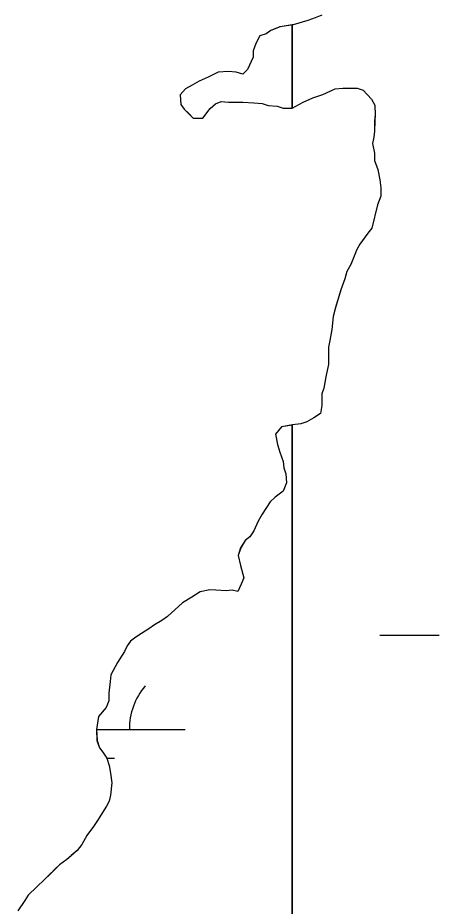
# Model space of a CAD drawing. Extents: x 3177185 to 3215018, y 812988 to 838321.
# Drawn here: x 3206982.8 to 3207209.4, y 835704.6 to 836182.1 of the extents above; entities that cross this region are included whole.
import ezdxf

# ---------------------------------------------------------------- set-up
doc = ezdxf.new("R2010")
doc.units = 0
for name, color, linetype in [('V-SITE-VEGE', 7, 'Continuous'), ('V-TOPO-SHOR', 7, 'Continuous'), ('V-WETL-SWMP', 7, 'Continuous')]:
    doc.layers.add(name, color=color, linetype=linetype)

msp = doc.modelspace()

# ---------------------------------------------------------------- linework, layer by layer
at = {"layer": 'V-SITE-VEGE'}
for p, q in [((3207138.87, 836180.7), (3207130.82, 836178.28)), ((3207142.73, 836182.08), (3207138.87, 836180.7)), ((3207130.82, 836178.28), (3207130.3, 836178.2)), ((3207130.3, 836178.2), (3207130.3, 836133.52)), ((3207146.79, 836140.81), (3207153.45, 836143.94)), ((3207153.45, 836143.94), (3207157.64, 836144.27)), ((3207157.64, 836144.27), (3207165.34, 836144.25)), ((3207165.34, 836144.25), (3207168.48, 836143.19)), ((3207168.48, 836143.19), (3207173.01, 836138.28)), ((3207130.34, 836133.52), (3207136.29, 836136.65)), ((3207136.29, 836136.65), (3207141.54, 836139.08)), ((3207141.54, 836139.08), (3207146.79, 836140.81)), ((3207173.01, 836138.28), (3207174.75, 836135.13)), ((3207130.3, 836133.52), (3207130.34, 836133.52)), ((3207174.75, 836135.13), (3207175.08, 836129.88)), ((3207175.08, 836129.88), (3207174.73, 836126.74)), ((3207174.73, 836126.74), (3207174.7, 836121.14)), ((3207174.35, 836117.99), (3207173.64, 836114.5)), ((3207174.7, 836121.14), (3207174.35, 836117.99)), ((3207173.64, 836114.5), (3207174.67, 836109.25)), ((3207174.67, 836109.25), (3207174.66, 836105.4)), ((3207174.66, 836105.4), (3207176.39, 836100.51)), ((3207176.39, 836100.51), (3207177.42, 836094.91)), ((3207177.42, 836094.91), (3207178.11, 836090.71)), ((3207178.11, 836090.71), (3207178.1, 836086.16)), ((3207178.1, 836086.16), (3207176.33, 836081.62)), ((3207176.33, 836081.62), (3207173.15, 836069.04)), ((3207171.04, 836066.25), (3207166.83, 836060.32)), ((3207173.15, 836069.04), (3207171.04, 836066.25)), ((3207166.83, 836060.32), (3207165.07, 836057.53)), ((3207165.07, 836057.53), (3207161.9, 836049.49)), ((3207161.9, 836049.49), (3207159.79, 836045.66)), ((3207158.73, 836041.81), (3207156.61, 836035.87)), ((3207159.79, 836045.66), (3207158.73, 836041.81)), ((3207156.61, 836035.87), (3207153.43, 836025.74)), ((3207153.43, 836025.74), (3207152.37, 836021.55)), ((3207152.37, 836021.55), (3207151.65, 836014.56)), ((3207151.65, 836014.56), (3207150.58, 836008.62)), ((3207150.58, 836008.62), (3207149.87, 836005.12)), ((3207149.87, 836005.12), (3207149.86, 836001.98)), ((3207149.86, 836001.98), (3207149.84, 835995.68)), ((3207149.84, 835995.68), (3207149.13, 835992.54)), ((3207148.42, 835989.05), (3207147.35, 835983.1)), ((3207149.13, 835992.54), (3207148.42, 835989.05)), ((3207146.29, 835979.96), (3207146.27, 835973.66)), ((3207147.35, 835983.1), (3207146.29, 835979.96)), ((3207145.56, 835969.47), (3207142.06, 835967.04)), ((3207146.27, 835973.66), (3207145.56, 835969.47)), ((3207138.21, 835964.95), (3207135.06, 835963.91)), ((3207142.06, 835967.04), (3207138.21, 835964.95)), ((3207130.51, 835963.22), (3207130.3, 835963.19)), ((3207130.3, 835963.19), (3207130.3, 831528.19)), ((3207135.06, 835963.91), (3207130.51, 835963.22))]:
    msp.add_line(p, q, dxfattribs=at)
msp.add_lwpolyline([(3207130.3, 836133.52), (3207130.3, 836178.2), (3207123.83, 836177.25), (3207118.93, 836175.17), (3207116.47, 836173.42), (3207112.97, 836172.39), (3207110.86, 836168.2), (3207109.45, 836164.35), (3207109.44, 836160.86), (3207106.27, 836154.22), (3207103.82, 836151.79), (3207100.32, 836152.84), (3207096.13, 836153.21), (3207090.53, 836152.87), (3207085.28, 836150.09), (3207080.38, 836148.01), (3207076.52, 836145.92), (3207073.02, 836143.84), (3207070.21, 836140.7), (3207070.55, 836135.45), (3207072.29, 836133), (3207077.17, 836128.09), (3207082.41, 836128.07), (3207086.28, 836133.31), (3207089.08, 836135.74), (3207092.23, 836137.14), (3207096.08, 836136.77), (3207103.77, 836136.75), (3207109.71, 836136.38), (3207114.26, 836136.02), (3207117.4, 836134.96), (3207122.3, 836134.59), (3207125.44, 836133.53)], close=True, dxfattribs=at)
msp.add_lwpolyline([(3207130.3, 831528.19), (3207130.3, 835963.19), (3207124.56, 835962.19), (3207121.4, 835958.35), (3207122.43, 835952.76), (3207123.81, 835948.56), (3207125.55, 835943.66), (3207125.89, 835940.16), (3207126.93, 835937.01), (3207127.26, 835932.11), (3207125.5, 835927.57), (3207121.29, 835924.44), (3207118.49, 835922), (3207114.27, 835915.37), (3207112.16, 835911.53), (3207109.7, 835906.29), (3207107.59, 835903.15), (3207105.14, 835901.06), (3207102.68, 835897.22), (3207101.27, 835893.03), (3207102.65, 835887.78), (3207104.38, 835881.13), (3207102.96, 835877.64), (3207101.21, 835873.8), (3207098.06, 835874.51), (3207094.91, 835874.17), (3207089.32, 835874.53), (3207086.17, 835874.54), (3207080.92, 835873.51), (3207076.37, 835870.72), (3207071.46, 835867.59), (3207063.4, 835860.28), (3207060.24, 835858.19), (3207056.39, 835855.75), (3207053.23, 835853.66), (3207049.38, 835851.23), (3207046.23, 835849.14), (3207043.42, 835847.05), (3207041.67, 835844.61), (3207040.26, 835841.47), (3207036.39, 835835.53), (3207032.88, 835828.9), (3207032.52, 835825.4), (3207031.8, 835819.11), (3207031.78, 835814.92), (3207030.38, 835811.42), (3207026.17, 835806.54), (3207025.09, 835799.55), (3207025.43, 835793.61), (3207026.81, 835789.76), (3207028.55, 835787.3), (3207030.64, 835784.15), (3207032.03, 835780.3), (3207032.71, 835776.09), (3207033.4, 835770.85), (3207032.68, 835764.21), (3207031.97, 835761.06), (3207030.56, 835758.27), (3207025.64, 835750.59), (3207023.53, 835747.45), (3207020.02, 835742.57), (3207017.21, 835737.68), (3207014.75, 835734.54), (3207011.6, 835731.75), (3207009.14, 835729.66), (3207005.29, 835726.88), (3207002.83, 835724.44), (3207000.38, 835722), (3206997.22, 835718.86), (3206993.01, 835715.03), (3206988.45, 835710.5), (3206986.69, 835707.71), (3206982.83, 835702.12)], dxfattribs=at)
at = {"layer": 'V-TOPO-SHOR'}
for points in [[(3207146.23, 836183.47), (3207142.73, 836182.08), (3207138.87, 836180.7), (3207130.82, 836178.28), (3207123.83, 836177.25), (3207118.93, 836175.17), (3207116.47, 836173.43), (3207112.97, 836172.39), (3207110.86, 836168.2), (3207109.45, 836164.35), (3207109.44, 836160.86), (3207106.27, 836154.22), (3207103.82, 836151.79), (3207100.32, 836152.84), (3207096.13, 836153.21), (3207090.53, 836152.87), (3207085.28, 836150.09), (3207080.38, 836148.01), (3207076.52, 836145.92), (3207073.02, 836143.84), (3207070.21, 836140.7), (3207070.55, 836135.45), (3207072.29, 836133), (3207074.73, 836130.55), (3207077.17, 836128.09), (3207082.41, 836128.07), (3207086.28, 836133.31), (3207089.08, 836135.74), (3207092.23, 836137.13), (3207096.08, 836136.77), (3207099.57, 836136.76), (3207103.77, 836136.75), (3207109.71, 836136.38), (3207114.26, 836136.02), (3207117.4, 836134.96), (3207122.3, 836134.59), (3207125.44, 836133.53), (3207130.34, 836133.52), (3207136.29, 836136.65), (3207141.54, 836139.08), (3207146.79, 836140.81), (3207153.45, 836143.94), (3207157.64, 836144.27), (3207160.79, 836144.26), (3207165.34, 836144.25), (3207168.48, 836143.19), (3207173.01, 836138.28), (3207174.75, 836135.13), (3207175.08, 836129.88), (3207174.73, 836126.74), (3207174.71, 836121.14), (3207174.35, 836117.99), (3207173.64, 836114.5), (3207174.67, 836109.25), (3207174.66, 836105.41), (3207176.39, 836100.51), (3207177.42, 836094.91), (3207178.11, 836090.71), (3207178.1, 836086.16), (3207176.33, 836081.62), (3207173.15, 836069.04), (3207171.04, 836066.25), (3207166.83, 836060.32), (3207165.07, 836057.53), (3207161.9, 836049.49), (3207159.79, 836045.66), (3207158.73, 836041.81), (3207156.61, 836035.87), (3207153.43, 836025.74), (3207152.37, 836021.55), (3207151.65, 836014.56), (3207150.58, 836008.62), (3207149.87, 836005.12), (3207149.86, 836001.98), (3207149.84, 835995.68), (3207149.13, 835992.54), (3207148.42, 835989.04), (3207147.35, 835983.1), (3207146.29, 835979.96), (3207146.28, 835976.81), (3207146.27, 835973.66), (3207145.56, 835969.47), (3207142.06, 835967.04), (3207138.21, 835964.95), (3207135.06, 835963.91), (3207130.51, 835963.22), (3207124.56, 835962.19), (3207121.4, 835958.35), (3207122.43, 835952.76), (3207123.81, 835948.56), (3207125.55, 835943.66), (3207125.89, 835940.16)], [(3207125.89, 835940.16), (3207126.93, 835937.01), (3207127.26, 835932.11), (3207125.5, 835927.57), (3207121.29, 835924.44), (3207118.49, 835922), (3207114.27, 835915.37), (3207112.16, 835911.53), (3207109.7, 835906.29), (3207107.59, 835903.15), (3207105.14, 835901.06), (3207102.68, 835897.22), (3207101.27, 835893.03), (3207102.65, 835887.78), (3207104.38, 835881.13), (3207102.96, 835877.64), (3207101.21, 835873.8), (3207098.06, 835874.51), (3207094.91, 835874.17), (3207089.32, 835874.53), (3207086.17, 835874.54), (3207080.92, 835873.51), (3207076.37, 835870.72), (3207071.46, 835867.59), (3207063.4, 835860.28), (3207060.24, 835858.19), (3207056.39, 835855.75), (3207053.23, 835853.66), (3207049.38, 835851.23), (3207046.23, 835849.14), (3207043.42, 835847.05), (3207041.67, 835844.61), (3207040.26, 835841.47), (3207036.39, 835835.53), (3207032.88, 835828.9), (3207032.52, 835825.4), (3207031.8, 835819.11), (3207031.78, 835814.92), (3207030.38, 835811.42), (3207026.17, 835806.54), (3207025.09, 835799.55), (3207025.43, 835793.61), (3207026.81, 835789.75), (3207028.55, 835787.3), (3207030.64, 835784.15), (3207032.03, 835780.3), (3207032.71, 835776.1), (3207033.4, 835770.85), (3207032.68, 835764.21), (3207031.97, 835761.06), (3207030.56, 835758.27), (3207025.64, 835750.59), (3207023.53, 835747.45), (3207020.02, 835742.57), (3207017.21, 835737.68), (3207014.75, 835734.54), (3207011.6, 835731.75), (3207009.14, 835729.66), (3207005.29, 835726.88), (3207002.83, 835724.44), (3207000.37, 835722), (3206997.22, 835718.86), (3206993.01, 835715.03), (3206988.45, 835710.5), (3206986.69, 835707.71), (3206982.83, 835702.12)]]:
    msp.add_lwpolyline(points, dxfattribs=at)
at = {"layer": 'V-WETL-SWMP'}
for p, q in [((3207138.87, 836180.7), (3207130.82, 836178.28)), ((3207142.72, 836182.09), (3207138.87, 836180.7)), ((3207118.92, 836175.17), (3207116.47, 836173.43)), ((3207123.82, 836177.25), (3207118.92, 836175.17)), ((3207130.82, 836178.28), (3207123.82, 836177.25)), ((3207112.97, 836172.39), (3207110.86, 836168.2)), ((3207116.47, 836173.43), (3207112.97, 836172.39)), ((3207110.86, 836168.2), (3207109.45, 836164.36)), ((3207109.44, 836160.86), (3207106.27, 836154.23)), ((3207109.45, 836164.36), (3207109.44, 836160.86)), ((3207090.53, 836152.88), (3207085.27, 836150.1)), ((3207096.12, 836153.21), (3207090.53, 836152.88)), ((3207100.32, 836152.85), (3207096.12, 836153.21)), ((3207103.81, 836151.79), (3207100.32, 836152.85)), ((3207106.27, 836154.23), (3207103.81, 836151.79)), ((3207080.37, 836148.01), (3207076.52, 836145.93)), ((3207085.27, 836150.1), (3207080.37, 836148.01)), ((3207073.02, 836143.84), (3207070.21, 836140.7)), ((3207076.52, 836145.93), (3207073.02, 836143.84)), ((3207146.79, 836140.81), (3207153.44, 836143.94)), ((3207153.44, 836143.94), (3207157.64, 836144.28)), ((3207157.64, 836144.28), (3207165.33, 836144.25)), ((3207165.33, 836144.25), (3207168.48, 836143.19)), ((3207168.48, 836143.19), (3207173.01, 836138.28)), ((3207070.21, 836140.7), (3207070.54, 836135.45)), ((3207089.08, 836135.75), (3207092.23, 836137.14)), ((3207092.23, 836137.14), (3207096.07, 836136.77)), ((3207096.07, 836136.77), (3207103.77, 836136.75)), ((3207103.77, 836136.75), (3207109.71, 836136.38)), ((3207130.33, 836133.52), (3207136.29, 836136.65)), ((3207136.29, 836136.65), (3207141.54, 836139.08)), ((3207141.54, 836139.08), (3207146.79, 836140.81)), ((3207173.01, 836138.28), (3207174.75, 836135.13)), ((3207070.54, 836135.45), (3207072.28, 836133)), ((3207072.28, 836133), (3207077.16, 836128.09)), ((3207082.41, 836128.07), (3207086.27, 836133.31)), ((3207086.27, 836133.31), (3207089.08, 836135.75)), ((3207109.71, 836136.38), (3207114.25, 836136.02)), ((3207114.25, 836136.02), (3207117.4, 836134.96)), ((3207117.4, 836134.96), (3207122.29, 836134.59)), ((3207122.29, 836134.59), (3207125.44, 836133.54)), ((3207125.44, 836133.54), (3207130.33, 836133.52)), ((3207174.75, 836135.13), (3207175.08, 836129.88)), ((3207077.16, 836128.09), (3207082.41, 836128.07)), ((3207175.08, 836129.88), (3207174.72, 836126.74)), ((3207174.72, 836126.74), (3207174.7, 836121.14)), ((3207174.34, 836118), (3207173.63, 836114.5)), ((3207174.7, 836121.14), (3207174.34, 836118)), ((3207173.63, 836114.5), (3207174.67, 836109.25)), ((3207174.67, 836109.25), (3207174.65, 836105.41)), ((3207174.65, 836105.41), (3207176.39, 836100.51)), ((3207176.39, 836100.51), (3207177.42, 836094.91)), ((3207177.42, 836094.91), (3207178.11, 836090.71)), ((3207178.11, 836090.71), (3207178.09, 836086.17)), ((3207178.09, 836086.17), (3207176.33, 836081.62)), ((3207176.33, 836081.62), (3207173.14, 836069.05)), ((3207171.04, 836066.26), (3207166.82, 836060.32)), ((3207173.14, 836069.05), (3207171.04, 836066.26)), ((3207166.82, 836060.32), (3207165.06, 836057.53)), ((3207165.06, 836057.53), (3207161.89, 836049.5)), ((3207161.89, 836049.5), (3207159.78, 836045.66)), ((3207158.72, 836041.82), (3207156.6, 836035.88)), ((3207159.78, 836045.66), (3207158.72, 836041.82)), ((3207156.6, 836035.88), (3207153.43, 836025.75)), ((3207153.43, 836025.75), (3207152.36, 836021.55)), ((3207152.36, 836021.55), (3207151.64, 836014.56)), ((3207151.64, 836014.56), (3207150.58, 836008.62)), ((3207150.58, 836008.62), (3207149.87, 836005.13)), ((3207149.87, 836005.13), (3207149.84, 835995.69)), ((3207149.84, 835995.69), (3207149.13, 835992.54)), ((3207148.42, 835989.05), (3207147.35, 835983.1)), ((3207149.13, 835992.54), (3207148.42, 835989.05)), ((3207146.29, 835979.96), (3207146.27, 835973.67)), ((3207147.35, 835983.1), (3207146.29, 835979.96)), ((3207145.56, 835969.47), (3207142.05, 835967.04)), ((3207146.27, 835973.67), (3207145.56, 835969.47)), ((3207138.2, 835964.95), (3207135.05, 835963.91)), ((3207142.05, 835967.04), (3207138.2, 835964.95)), ((3207124.55, 835962.19), (3207121.4, 835958.36)), ((3207130.5, 835963.23), (3207124.55, 835962.19)), ((3207135.05, 835963.91), (3207130.5, 835963.23)), ((3207121.4, 835958.36), (3207122.43, 835952.76)), ((3207122.43, 835952.76), (3207123.81, 835948.56)), ((3207123.81, 835948.56), (3207125.55, 835943.66)), ((3207125.55, 835943.66), (3207125.88, 835940.16)), ((3207125.88, 835940.16), (3207126.92, 835937.01)), ((3207126.92, 835937.01), (3207127.26, 835932.11)), ((3207127.26, 835932.11), (3207125.5, 835927.57)), ((3207125.5, 835927.57), (3207121.29, 835924.44)), ((3207118.49, 835922), (3207114.27, 835915.37)), ((3207121.29, 835924.44), (3207118.49, 835922)), ((3207114.27, 835915.37), (3207112.16, 835911.53)), ((3207112.16, 835911.53), (3207109.69, 835906.29)), ((3207107.59, 835903.15), (3207105.13, 835901.06)), ((3207109.69, 835906.29), (3207107.59, 835903.15)), ((3207105.13, 835901.06), (3207102.67, 835897.22)), ((3207102.67, 835897.22), (3207101.26, 835893.03)), ((3207101.26, 835893.03), (3207102.64, 835887.78)), ((3207102.64, 835887.78), (3207104.37, 835881.13)), ((3207104.37, 835881.13), (3207102.96, 835877.64)), ((3207086.17, 835874.54), (3207080.92, 835873.51)), ((3207089.31, 835874.53), (3207086.17, 835874.54)), ((3207094.91, 835874.17), (3207089.31, 835874.53)), ((3207098.06, 835874.51), (3207094.91, 835874.17)), ((3207101.2, 835873.8), (3207098.06, 835874.51)), ((3207102.96, 835877.64), (3207101.2, 835873.8)), ((3207076.36, 835870.73), (3207071.46, 835867.6)), ((3207080.92, 835873.51), (3207076.36, 835870.73)), ((3207071.46, 835867.6), (3207063.39, 835860.28)), ((3207063.39, 835860.28), (3207060.24, 835858.19)), ((3207056.39, 835855.75), (3207053.23, 835853.67)), ((3207060.24, 835858.19), (3207056.39, 835855.75)), ((3207049.38, 835851.23), (3207046.22, 835849.14)), ((3207053.23, 835853.67), (3207049.38, 835851.23)), ((3207177.44, 835850.25), (3207209.44, 835850.25)), ((3207043.42, 835847.05), (3207041.66, 835844.61)), ((3207046.22, 835849.14), (3207043.42, 835847.05)), ((3207040.26, 835841.47), (3207036.39, 835835.53)), ((3207041.66, 835844.61), (3207040.26, 835841.47)), ((3207036.39, 835835.53), (3207032.87, 835828.9)), ((3207032.87, 835828.9), (3207032.51, 835825.41)), ((3207032.51, 835825.41), (3207031.79, 835819.11)), ((3207031.79, 835819.11), (3207031.78, 835814.92)), ((3207031.78, 835814.92), (3207030.37, 835811.43)), ((3207030.37, 835811.43), (3207026.16, 835806.54)), ((3207026.16, 835806.54), (3207025.09, 835799.55)), ((3207025.09, 835799.55), (3207025.42, 835793.61)), ((3207025.09, 835799.51), (3207072.85, 835799.51)), ((3207025.42, 835793.61), (3207026.81, 835789.76)), ((3207026.81, 835789.76), (3207028.55, 835787.3)), ((3207028.55, 835787.3), (3207030.64, 835784.15)), ((3207030.64, 835784.15), (3207032.02, 835780.3)), ((3207030.66, 835784.08), (3207034.85, 835784.08)), ((3207032.02, 835780.3), (3207032.71, 835776.1)), ((3207032.71, 835776.1), (3207033.39, 835770.85)), ((3207033.39, 835770.85), (3207032.67, 835764.21)), ((3207032.67, 835764.21), (3207031.96, 835761.07)), ((3207031.96, 835761.07), (3207030.56, 835758.27)), ((3207030.56, 835758.27), (3207025.64, 835750.6)), ((3207025.64, 835750.6), (3207023.53, 835747.46)), ((3207023.53, 835747.46), (3207020.02, 835742.57)), ((3207020.02, 835742.57), (3207017.2, 835737.68)), ((3207017.2, 835737.68), (3207014.75, 835734.55)), ((3207011.59, 835731.76), (3207009.14, 835729.67)), ((3207014.75, 835734.55), (3207011.59, 835731.76)), ((3207005.28, 835726.88), (3206997.21, 835718.86)), ((3207009.14, 835729.67), (3207005.28, 835726.88)), ((3206997.21, 835718.86), (3206993.01, 835715.03)), ((3206993.01, 835715.03), (3206988.45, 835710.5)), ((3206986.69, 835707.71), (3206982.83, 835702.12)), ((3206988.45, 835710.5), (3206986.69, 835707.71))]:
    msp.add_line(p, q, dxfattribs=at)
msp.add_arc((3207078.09, 835799.98), 35.25, 139.2282, 180.7718, dxfattribs=at)

doc.saveas('drawing.dxf')
